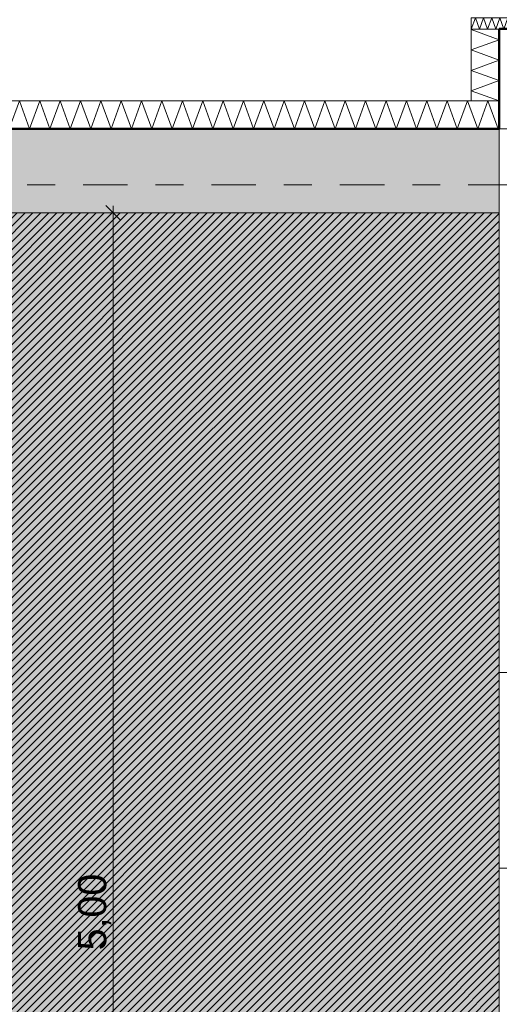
# Model space of a CAD drawing. Header units: metres. Extents: x -273 to 6, y -183 to 13.
# Tile 267 of 379: x -77.13 to -75.42, y -3.38 to 0.14. Entities that reach past the tile are written whole.
import ezdxf

# ---------------------------------------------------------------- set-up
doc = ezdxf.new("R2010")
doc.units = ezdxf.units.M
doc.header["$LTSCALE"] = 0.05
doc.header["$PDMODE"] = 1
doc.header["$PDSIZE"] = -2
doc.linetypes.add('ISO-02 Strichlinie', pattern=[3.81, 3.048, -0.762])
doc.linetypes.add('Linienart-53', pattern=[5.291531, 3.175, -1.058062, 0.352704, -0.705764])
doc.layers.get('0').update_dxf_attribs({"lineweight": 25})
for name, color, linetype, lineweight, true_color in [('00 -Bauelemente -Beton unbewehrt', 7, 'Continuous', 9, 0xf7e06e), ('00 -Bauelemente -Dämmung innen', 7, 'Continuous', 9, 0xff7fe6), ('30 -32 Gründung- 2 Flachgründungen u. Bodenplatten', 7, 'Continuous', 9, 0xff6633), ('30 -32 Gründung-4 Frostschürze', 7, 'Continuous', 9, 0x66aaff), ('70 -72 Beschriftung- 1 Beschriftung allgemein', 7, 'Continuous', 9, 0xff6633), ('70 -76 Bemaßung- 2 Allgemein', 7, 'Continuous', 5, 0x6666cc)]:
    doc.layers.add(name, color=color, linetype=linetype, lineweight=lineweight, true_color=true_color)
for name, color, linetype, lineweight in [('30 -35 Decken- 2 Beläge- Dämmung', 7, 'Continuous', 9), ('70 -71 Achsen- 1 Gebäudeachsen', 7, 'Linienart-53', 18), ('Keine', 7, 'Continuous', 9)]:
    doc.layers.add(name, color=color, linetype=linetype, lineweight=lineweight)
doc.styles.add('Arial', font='arial.ttf')
doc.dimstyles.new('k+k_klein', dxfattribs={"dimtxt": 0.100689, "dimasz": 0.05302, "dimexe": 0.05, "dimexo": 0.15, "dimgap": 0.005, "dimtad": 1, "dimdec": 3, "dimtxsty": 'Arial', "dimblk": 'VW_SLASH-2', "dimblk1": 'VW_SLASH-2', "dimblk2": 'VW_SLASH-2', "dimcen": 0, "dimdle": 0.025, "dimadec": 3, "dimazin": 0, "dimtfac": 0.75, "dimtdec": 3, "dimtix": 1, "dimtmove": 0, "dimatfit": 0, "dimldrblk": 'VW_FILLEDARROW', "dimfxl": 0.1, "dimfxlon": 1, "dimfrac": 2, "dimtolj": 1, "dimarcsym": 0})

# ---------------------------------------------------------------- blocks, each defined once
blk = doc.blocks.new('_Achsen (3D)')
at = {"layer": '70 -71 Achsen- 1 Gebäudeachsen', "transparency": 33554687}
blk.add_line((-179.668, -0.447), (3.826, -0.447), dxfattribs=at)
blk = doc.blocks.new('Gruppe-244')
at = {"color": 255, "linetype": 'Continuous', "lineweight": 5}
blk.add_wipeout([(-78.046, -0.247), (-75.421, -0.247), (-75.421, -0.147), (-78.046, -0.147)], dxfattribs=at).dxf.layer = '00 -Bauelemente -Dämmung innen'
blk = doc.blocks.new('Gruppe-245')
at = {"layer": '00 -Bauelemente -Dämmung innen', "color": 7, "transparency": 33554687, "flags": 128}
blk.add_lwpolyline([(-78.046, -0.247), (-78.0096, -0.147), (-77.9732, -0.247), (-77.9368, -0.147), (-77.9004, -0.247), (-77.864, -0.147), (-77.8276, -0.247), (-77.7912, -0.147), (-77.7548, -0.247), (-77.7184, -0.147), (-77.682, -0.247), (-77.6456, -0.147), (-77.6092, -0.247), (-77.5728, -0.147), (-77.5364, -0.247), (-77.5, -0.147), (-77.4636, -0.247), (-77.4273, -0.147), (-77.3909, -0.247), (-77.3545, -0.147), (-77.3181, -0.247), (-77.2817, -0.147), (-77.2453, -0.247), (-77.2089, -0.147), (-77.1725, -0.247), (-77.1361, -0.147), (-77.0997, -0.247), (-77.0633, -0.147), (-77.0269, -0.247), (-76.9905, -0.147), (-76.9541, -0.247), (-76.9177, -0.147), (-76.8813, -0.247), (-76.8449, -0.147), (-76.8085, -0.247), (-76.7721, -0.147), (-76.7357, -0.247), (-76.6993, -0.147), (-76.6629, -0.247), (-76.6265, -0.147), (-76.5901, -0.247), (-76.5537, -0.147), (-76.5173, -0.247), (-76.4809, -0.147), (-76.4445, -0.247), (-76.4081, -0.147), (-76.3717, -0.247), (-76.3353, -0.147), (-76.2989, -0.247), (-76.2625, -0.147), (-76.2261, -0.247), (-76.1898, -0.147), (-76.1534, -0.247), (-76.117, -0.147), (-76.0806, -0.247), (-76.0442, -0.147), (-76.0078, -0.247), (-75.9714, -0.147), (-75.935, -0.247), (-75.8986, -0.147), (-75.8622, -0.247), (-75.8258, -0.147), (-75.7894, -0.247), (-75.753, -0.147), (-75.7166, -0.247), (-75.6802, -0.147), (-75.6438, -0.247), (-75.6074, -0.147), (-75.571, -0.247), (-75.5346, -0.147), (-75.4982, -0.247), (-75.4618, -0.147), (-75.4254, -0.247), (-75.421, -0.2349)], dxfattribs=at)
blk = doc.blocks.new('Gruppe-246')
at = {"layer": '00 -Bauelemente -Dämmung innen', "color": 7, "linetype": 'Continuous', "lineweight": 9, "transparency": 33554687}
blk.add_line((-78.046, -0.147), (-78.046, -0.247), dxfattribs=at)
blk = doc.blocks.new('Gruppe-247')
at = {"layer": '00 -Bauelemente -Dämmung innen', "color": 7, "linetype": 'Continuous', "lineweight": 9, "transparency": 33554687}
blk.add_line((-75.421, -0.247), (-75.421, -0.147), dxfattribs=at)
blk = doc.blocks.new('Gruppe-248')
at = {"color": 7, "transparency": 33554687}
for name in ['Gruppe-246', 'Gruppe-247']:
    blk.add_blockref(name, (0, 0), dxfattribs=at)
blk = doc.blocks.new('Gruppe-249')
at = {"layer": '00 -Bauelemente -Dämmung innen', "color": 7, "linetype": 'Continuous', "lineweight": 9, "transparency": 33554687}
blk.add_line((-75.421, -0.147), (-78.046, -0.147), dxfattribs=at)
blk = doc.blocks.new('Gruppe-250')
at = {"layer": '00 -Bauelemente -Dämmung innen', "color": 7, "linetype": 'Continuous', "lineweight": 9, "transparency": 33554687}
blk.add_line((-78.046, -0.247), (-75.421, -0.247), dxfattribs=at)
blk = doc.blocks.new('Gruppe-251')
at = {"color": 7, "transparency": 33554687}
for name in ['Gruppe-249', 'Gruppe-250']:
    blk.add_blockref(name, (0, 0), dxfattribs=at)
blk = doc.blocks.new('Gruppe-252')
at = {"layer": '00 -Bauelemente -Dämmung innen', "color": 7}
blk.add_blockref('Gruppe-244', (0, 0), dxfattribs=at)
at = {"color": 7, "transparency": 33554687}
for name in ['Gruppe-248', 'Gruppe-251']:
    blk.add_blockref(name, (0, 0), dxfattribs=at)
at = {"layer": '00 -Bauelemente -Dämmung innen', "color": 7, "transparency": 33554687}
blk.add_blockref('Gruppe-245', (0, 0), dxfattribs=at)
blk = doc.blocks.new('Gruppe-253')
at = {"layer": '00 -Bauelemente -Dämmung innen', "color": 7, "transparency": 33554687}
blk.add_blockref('Gruppe-252', (0, 0), dxfattribs=at)
at = {"layer": '00 -Bauelemente -Dämmung innen', "color": 0, "flags": 1}
for tag in ['prm0_value', 'prm1_value', 'prm2_value', 'prm3_value', 'prm4_value', 'prm5_value', 'prm6_value', 'IFC_UUID', 'instanceID', 'prm0_name', 'prm0_type', 'prm1_name', 'prm1_type', 'prm2_name', 'prm2_type', 'prm3_name', 'prm3_type', 'prm4_name', 'prm4_type', 'prm5_name', 'prm5_type', 'prm6_name', 'prm6_type']:
    blk.add_attdef(tag, (-78.046, -0.247), '', height=0.00018, dxfattribs=at)
blk = doc.blocks.new('Gruppe-1084')
at = {"color": 255, "linetype": 'Continuous', "lineweight": 5}
blk.add_wipeout([(-75.421, -0.147), (-75.421, 0.1099), (-75.521, 0.1099), (-75.521, -0.147)], dxfattribs=at).dxf.layer = '00 -Bauelemente -Dämmung innen'
blk = doc.blocks.new('Gruppe-1085')
at = {"layer": '00 -Bauelemente -Dämmung innen', "color": 7, "transparency": 33554687, "flags": 128}
blk.add_lwpolyline([(-75.421, -0.147), (-75.521, -0.1106), (-75.421, -0.0742), (-75.521, -0.0379), (-75.421, -0.0015), (-75.521, 0.0349), (-75.421, 0.0713), (-75.521, 0.1077), (-75.515, 0.1099)], dxfattribs=at)
blk = doc.blocks.new('Gruppe-1086')
at = {"layer": '00 -Bauelemente -Dämmung innen', "color": 7, "linetype": 'Continuous', "lineweight": 9, "transparency": 33554687}
blk.add_line((-75.521, -0.147), (-75.421, -0.147), dxfattribs=at)
blk = doc.blocks.new('Gruppe-1087')
at = {"layer": '00 -Bauelemente -Dämmung innen', "color": 7, "linetype": 'Continuous', "lineweight": 9, "transparency": 33554687}
blk.add_line((-75.421, 0.1099), (-75.521, 0.1099), dxfattribs=at)
blk = doc.blocks.new('Gruppe-1088')
at = {"color": 7, "transparency": 33554687}
for name in ['Gruppe-1087', 'Gruppe-1086']:
    blk.add_blockref(name, (0, 0), dxfattribs=at)
blk = doc.blocks.new('Gruppe-1089')
at = {"layer": '00 -Bauelemente -Dämmung innen', "color": 7, "linetype": 'Continuous', "lineweight": 9, "transparency": 33554687}
blk.add_line((-75.521, 0.1099), (-75.521, -0.147), dxfattribs=at)
blk = doc.blocks.new('Gruppe-1090')
at = {"layer": '00 -Bauelemente -Dämmung innen', "color": 7, "linetype": 'Continuous', "lineweight": 9, "transparency": 33554687}
blk.add_line((-75.421, -0.147), (-75.421, 0.1099), dxfattribs=at)
blk = doc.blocks.new('Gruppe-1091')
at = {"color": 7, "transparency": 33554687}
for name in ['Gruppe-1089', 'Gruppe-1090']:
    blk.add_blockref(name, (0, 0), dxfattribs=at)
blk = doc.blocks.new('Gruppe-1092')
at = {"layer": '00 -Bauelemente -Dämmung innen', "color": 7}
blk.add_blockref('Gruppe-1084', (0, 0), dxfattribs=at)
at = {"color": 7, "transparency": 33554687}
for name in ['Gruppe-1088', 'Gruppe-1091']:
    blk.add_blockref(name, (0, 0), dxfattribs=at)
at = {"layer": '00 -Bauelemente -Dämmung innen', "color": 7, "transparency": 33554687}
blk.add_blockref('Gruppe-1085', (0, 0), dxfattribs=at)
blk = doc.blocks.new('Gruppe-1093')
at = {"layer": '00 -Bauelemente -Dämmung innen', "color": 7, "transparency": 33554687}
blk.add_blockref('Gruppe-1092', (0, 0), dxfattribs=at)
at = {"layer": '00 -Bauelemente -Dämmung innen', "color": 0, "flags": 1}
for tag in ['prm0_value', 'prm1_value', 'prm2_value', 'prm3_value', 'prm4_value', 'prm5_value', 'prm6_value', 'IFC_UUID', 'instanceID', 'prm0_name', 'prm0_type', 'prm1_name', 'prm1_type', 'prm2_name', 'prm2_type', 'prm3_name', 'prm3_type', 'prm4_name', 'prm4_type', 'prm5_name', 'prm5_type', 'prm6_name', 'prm6_type']:
    blk.add_attdef(tag, (-75.521, -0.147), '', height=0.00018, dxfattribs=at)
blk = doc.blocks.new('Gruppe-1094')
at = {"color": 255, "linetype": 'Continuous', "lineweight": 5}
blk.add_wipeout([(-75.521, 0.1099), (-73.921, 0.1099), (-73.921, 0.1499), (-75.521, 0.1499)], dxfattribs=at).dxf.layer = '00 -Bauelemente -Dämmung innen'
blk = doc.blocks.new('Gruppe-1095')
at = {"layer": '00 -Bauelemente -Dämmung innen', "color": 7, "transparency": 33554687, "flags": 128}
blk.add_lwpolyline([(-75.521, 0.1099), (-75.5064, 0.1499), (-75.4919, 0.1099), (-75.4773, 0.1499), (-75.4628, 0.1099), (-75.4482, 0.1499), (-75.4336, 0.1099), (-75.4191, 0.1499), (-75.4045, 0.1099), (-75.39, 0.1499), (-75.3754, 0.1099), (-75.3609, 0.1499), (-75.3463, 0.1099), (-75.3317, 0.1499), (-75.3172, 0.1099), (-75.3026, 0.1499), (-75.2881, 0.1099), (-75.2735, 0.1499), (-75.2589, 0.1099), (-75.2444, 0.1499), (-75.2298, 0.1099), (-75.2153, 0.1499), (-75.2007, 0.1099), (-75.1861, 0.1499), (-75.1716, 0.1099), (-75.157, 0.1499), (-75.1425, 0.1099), (-75.1279, 0.1499), (-75.1134, 0.1099), (-75.0988, 0.1499), (-75.0842, 0.1099), (-75.0697, 0.1499), (-75.0551, 0.1099), (-75.0406, 0.1499), (-75.026, 0.1099), (-75.0114, 0.1499), (-74.9969, 0.1099), (-74.9823, 0.1499), (-74.9678, 0.1099), (-74.9532, 0.1499), (-74.9386, 0.1099), (-74.9241, 0.1499), (-74.9095, 0.1099), (-74.895, 0.1499), (-74.8804, 0.1099), (-74.8659, 0.1499), (-74.8513, 0.1099), (-74.8367, 0.1499), (-74.8222, 0.1099), (-74.8076, 0.1499), (-74.7931, 0.1099), (-74.7785, 0.1499), (-74.7639, 0.1099), (-74.7494, 0.1499), (-74.7348, 0.1099), (-74.7203, 0.1499), (-74.7057, 0.1099), (-74.6911, 0.1499), (-74.6766, 0.1099), (-74.662, 0.1499), (-74.6475, 0.1099), (-74.6329, 0.1499), (-74.6184, 0.1099), (-74.6038, 0.1499), (-74.5892, 0.1099), (-74.5747, 0.1499), (-74.5601, 0.1099), (-74.5456, 0.1499), (-74.531, 0.1099), (-74.5164, 0.1499), (-74.5019, 0.1099), (-74.4873, 0.1499), (-74.4728, 0.1099), (-74.4582, 0.1499), (-74.4436, 0.1099), (-74.4291, 0.1499), (-74.4145, 0.1099), (-74.4, 0.1499), (-74.3854, 0.1099), (-74.3709, 0.1499), (-74.3563, 0.1099), (-74.3417, 0.1499), (-74.3272, 0.1099), (-74.3126, 0.1499), (-74.2981, 0.1099), (-74.2835, 0.1499), (-74.2689, 0.1099), (-74.2544, 0.1499), (-74.2398, 0.1099), (-74.2253, 0.1499), (-74.2107, 0.1099), (-74.1961, 0.1499), (-74.1816, 0.1099), (-74.167, 0.1499), (-74.1525, 0.1099), (-74.1379, 0.1499), (-74.1234, 0.1099), (-74.1088, 0.1499), (-74.0942, 0.1099), (-74.0797, 0.1499), (-74.0651, 0.1099), (-74.0506, 0.1499), (-74.036, 0.1099), (-74.0214, 0.1499), (-74.0069, 0.1099), (-73.9923, 0.1499), (-73.9778, 0.1099), (-73.9632, 0.1499), (-73.9486, 0.1099), (-73.9341, 0.1499), (-73.921, 0.114)], dxfattribs=at)
blk = doc.blocks.new('Gruppe-1096')
at = {"layer": '00 -Bauelemente -Dämmung innen', "color": 7, "linetype": 'Continuous', "lineweight": 9, "transparency": 33554687}
blk.add_line((-75.521, 0.1499), (-75.521, 0.1099), dxfattribs=at)
blk = doc.blocks.new('Gruppe-1097')
at = {"layer": '00 -Bauelemente -Dämmung innen', "color": 7, "linetype": 'Continuous', "lineweight": 9, "transparency": 33554687}
blk.add_line((-73.921, 0.1099), (-73.921, 0.1499), dxfattribs=at)
blk = doc.blocks.new('Gruppe-1098')
at = {"color": 7, "transparency": 33554687}
for name in ['Gruppe-1096', 'Gruppe-1097']:
    blk.add_blockref(name, (0, 0), dxfattribs=at)
blk = doc.blocks.new('Gruppe-1099')
at = {"layer": '00 -Bauelemente -Dämmung innen', "color": 7, "linetype": 'Continuous', "lineweight": 9, "transparency": 33554687}
blk.add_line((-73.921, 0.1499), (-75.521, 0.1499), dxfattribs=at)
blk = doc.blocks.new('Gruppe-1100')
at = {"layer": '00 -Bauelemente -Dämmung innen', "color": 7, "linetype": 'Continuous', "lineweight": 9, "transparency": 33554687}
blk.add_line((-75.521, 0.1099), (-73.921, 0.1099), dxfattribs=at)
blk = doc.blocks.new('Gruppe-1101')
at = {"color": 7, "transparency": 33554687}
for name in ['Gruppe-1099', 'Gruppe-1100']:
    blk.add_blockref(name, (0, 0), dxfattribs=at)
blk = doc.blocks.new('Gruppe-1102')
at = {"layer": '00 -Bauelemente -Dämmung innen', "color": 7}
blk.add_blockref('Gruppe-1094', (0, 0), dxfattribs=at)
at = {"color": 7, "transparency": 33554687}
for name in ['Gruppe-1098', 'Gruppe-1101']:
    blk.add_blockref(name, (0, 0), dxfattribs=at)
at = {"layer": '00 -Bauelemente -Dämmung innen', "color": 7, "transparency": 33554687}
blk.add_blockref('Gruppe-1095', (0, 0), dxfattribs=at)
blk = doc.blocks.new('Gruppe-1103')
at = {"layer": '00 -Bauelemente -Dämmung innen', "color": 7, "transparency": 33554687}
blk.add_blockref('Gruppe-1102', (0, 0), dxfattribs=at)
at = {"layer": '00 -Bauelemente -Dämmung innen', "color": 0, "flags": 1}
for tag in ['IFC_UUID', 'instanceID', 'prm0_name', 'prm0_type', 'prm0_value', 'prm1_name', 'prm1_type', 'prm1_value', 'prm2_name', 'prm2_type', 'prm2_value', 'prm3_name', 'prm3_type', 'prm3_value', 'prm4_name', 'prm4_type', 'prm4_value', 'prm5_name', 'prm5_type', 'prm5_value', 'prm6_name', 'prm6_type', 'prm6_value']:
    blk.add_attdef(tag, (-75.521, 0.1099), '', height=0.00018, dxfattribs=at)
blk = doc.blocks.new('_FU_2D LP5 (2D)')
at = {"layer": '30 -35 Decken- 2 Beläge- Dämmung', "linetype": 'Continuous', "lineweight": 18, "true_color": 0x7fdfff}
h = blk.add_hatch(dxfattribs=at)
h.set_pattern_fill('Schraffur blau', color=141, style=0, pattern_type=2)
h.set_pattern_definition([(45, (-81.713394, -6.671936), (0.014142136, -0.014142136), [])])
h.paths.add_polyline_path([(-79.54599996, -3.29204198), (-79.54599996, -0.54704198), (-80.75599996, -0.54704198), (-80.75599996, -5.54704198), (-75.42099996, -5.54704198), (-75.42099996, -0.54704198), (-78.04599996, -0.54704198), (-78.04599996, -3.29204198)])
at = {"layer": 'Keine', "linetype": 'Continuous', "lineweight": 0, "transparency": 33554511}
blk.add_hatch(color=43, dxfattribs=at).paths.add_polyline_path([(-78.04599996, -3.29204198), (-79.54599996, -3.29204198), (-79.54599996, -0.54704198), (-80.75599996, -0.54704198), (-80.75599996, -7.94704198), (-75.42099996, -7.94704198), (-75.42099996, -0.54704198), (-78.04599996, -0.54704198)])
at = {"layer": '00 -Bauelemente -Beton unbewehrt'}
for p, q in [((-75.42099996, -2.19008911), (-73.92099996, -2.19008911)), ((-75.42099996, -2.89008911), (-73.92099996, -2.89008911))]:
    blk.add_line(p, q, dxfattribs=at)
at = {"layer": '30 -35 Decken- 2 Beläge- Dämmung', "flags": 128}
blk.add_lwpolyline([(-79.54599996, -3.29204198), (-79.54599996, -0.54704198), (-80.75599996, -0.54704198), (-80.75599996, -5.54704198), (-75.42099996, -5.54704198), (-75.42099996, -0.54704198), (-78.04599996, -0.54704198), (-78.04599996, -3.29204198)], close=True, dxfattribs=at)
at = {"layer": 'Keine', "flags": 128}
blk.add_lwpolyline([(-78.04599996, -3.29204198), (-79.54599996, -3.29204198), (-79.54599996, -0.54704198), (-80.75599996, -0.54704198), (-80.75599996, -7.94704198), (-75.42099996, -7.94704198), (-75.42099996, -0.54704198), (-78.04599996, -0.54704198)], close=True, dxfattribs=at)
at = {"layer": '00 -Bauelemente -Dämmung innen', "color": 7}
blk.add_blockref('Gruppe-253', (0, 0), dxfattribs=at)
at = {"layer": '30 -32 Gründung-4 Frostschürze', "linetype": 'Continuous', "lineweight": 0, "transparency": 33554534}
blk.add_hatch(color=161, dxfattribs=at).paths.add_polyline_path([(-78.04599996, -0.24704198), (-75.42099996, -0.24704198), (-75.42099996, -0.54704198), (-78.04599996, -0.54704198)])
at = {"layer": '30 -32 Gründung- 2 Flachgründungen u. Bodenplatten', "linetype": 'ISO-02 Strichlinie'}
blk.add_line((-75.42099996, -0.24704198), (-73.92099996, -0.24704198), dxfattribs=at)
at = {"layer": '30 -32 Gründung-4 Frostschürze', "flags": 128}
blk.add_lwpolyline([(-78.04599996, -0.24704198), (-75.42099996, -0.24704198), (-75.42099996, -0.54704198), (-78.04599996, -0.54704198)], close=True, dxfattribs=at)
at = {"layer": '00 -Bauelemente -Dämmung innen', "color": 7}
blk.add_blockref('Gruppe-1093', (0, 0), dxfattribs=at)
blk.add_blockref('Gruppe-1103', (0, 0), dxfattribs=at)
at = {"layer": '30 -32 Gründung- 2 Flachgründungen u. Bodenplatten', "flags": 128}
blk.add_lwpolyline([(-81.14599996, -3.29008264), (-81.95599996, -3.29008264), (-81.95599996, -6.44704198), (-81.42099996, -6.44704198), (-81.42099996, -9.44704198), (-75.42099996, -9.44704198), (-75.42099996, -10.69704198), (-73.92099996, -10.69704198), (-73.92099996, 0.10992025), (-75.42099996, 0.10992025), (-75.42099996, -7.94704198), (-80.75599996, -7.94704198), (-80.75599996, -3.29008264)], close=True, dxfattribs=at)
at = {"layer": '70 -72 Beschriftung- 1 Beschriftung allgemein', "color": 103, "lineweight": 50, "true_color": 0x66cc7f, "flags": 128}
blk.add_lwpolyline([(-50.69599996, -0.24704198), (-56.47099996, -0.24704198), (-56.47099996, 0.10773718), (-59.87099996, 0.10773718), (-59.87099996, -0.24704198), (-64.72099996, -0.24704198), (-64.72099996, 0.1099246), (-68.12099996, 0.1099246), (-68.12099996, -0.24704198), (-73.92099996, -0.24704198), (-73.92099996, 0.10992025), (-75.42099996, 0.10992025), (-75.42099996, -0.24704198), (-78.04599996, -0.24704198), (-78.04599996, 0.1099183), (-79.54599996, 0.1099183), (-79.54599996, -0.24704198), (-80.75599996, -0.24704198), (-80.75599996, 0.10991736), (-84.69599996, 0.10991736), (-84.69599996, -0.24704198), (-89.57099996, -0.24704198)], dxfattribs=at)
blk = doc.blocks.new('VW_SLASH-2')
at = {"color": 0, "linetype": 'ByBlock', "lineweight": -2, "transparency": 16777216}
blk.add_line((0.472, 0), (-1, 0), dxfattribs=at)
at = {"color": 0, "lineweight": 5, "transparency": 16777216, "flags": 128}
blk.add_lwpolyline([(0.5, 0.5), (-0.5, -0.5)], dxfattribs=at)
blk = doc.blocks.new('*D3010')
at = {"layer": '70 -76 Bemaßung- 2 Allgemein', "color": 0, "lineweight": -2}
for p, q in [((-78.046, 1.8), (-78.046, 1.95)), ((-75.421, 1.8), (-75.421, 1.95)), ((-75.474, 1.9), (-77.993, 1.9))]:
    blk.add_line(p, q, dxfattribs=at)
at = {"layer": 'Defpoints', "color": 0}
for p in [(-78.046, 1.9), (-78.046, -0.247), (-75.421, -0.247)]:
    blk.add_point(p, dxfattribs=at)
at = {"layer": '70 -76 Bemaßung- 2 Allgemein', "color": 0, "lineweight": -2, "xscale": 0.05302001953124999, "yscale": 0.05302001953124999, "zscale": 0.05302001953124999, "rotation": 180}
blk.add_blockref('VW_SLASH-2', (-78.046, 1.9), dxfattribs=at)
at = {"layer": '70 -76 Bemaßung- 2 Allgemein', "color": 0, "lineweight": -2, "xscale": 0.05302001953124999, "yscale": 0.05302001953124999, "zscale": 0.05302001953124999}
blk.add_blockref('VW_SLASH-2', (-75.421, 1.9), dxfattribs=at)
at = {"layer": '70 -76 Bemaßung- 2 Allgemein', "color": 0, "insert": (-76.7335, 1.9822), "char_height": 0.100689, "attachment_point": 5, "style": 'Arial'}
blk.add_mtext('\\A1;2,62\\S5^ ;', dxfattribs=at)
blk = doc.blocks.new('VW_FILLEDARROW')
at = {"linetype": 'Continuous', "lineweight": 0, "transparency": 16777216}
blk.add_hatch(color=0, dxfattribs=at).paths.add_polyline_path([(-2.829, 0.758), (0, 0), (-2.829, -0.758)])
at = {"color": 0, "lineweight": 5, "transparency": 16777216, "flags": 128}
blk.add_lwpolyline([(-2.829, 0.758), (0, 0), (-2.829, -0.758)], close=True, dxfattribs=at)
blk = doc.blocks.new('*D3011')
at = {"layer": '70 -76 Bemaßung- 2 Allgemein', "color": 0, "lineweight": -2}
for p, q in [((-75.421, 1.8), (-75.421, 1.95)), ((-74.671, 1.8), (-74.671, 1.95)), ((-74.724, 1.9), (-75.368, 1.9))]:
    blk.add_line(p, q, dxfattribs=at)
at = {"layer": 'Defpoints', "color": 0}
for p in [(-75.421, 1.9), (-74.671, 0.153), (-75.421, -0.247)]:
    blk.add_point(p, dxfattribs=at)
at = {"layer": '70 -76 Bemaßung- 2 Allgemein', "color": 0, "lineweight": -2, "xscale": 0.05302001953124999, "yscale": 0.05302001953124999, "zscale": 0.05302001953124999, "rotation": 180}
blk.add_blockref('VW_SLASH-2', (-75.421, 1.9), dxfattribs=at)
at = {"layer": '70 -76 Bemaßung- 2 Allgemein', "color": 0, "lineweight": -2, "xscale": 0.05302001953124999, "yscale": 0.05302001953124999, "zscale": 0.05302001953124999}
blk.add_blockref('VW_SLASH-2', (-74.671, 1.9), dxfattribs=at)
at = {"layer": '70 -76 Bemaßung- 2 Allgemein', "color": 0, "insert": (-75.046, 1.9562), "char_height": 0.10069, "attachment_point": 5, "style": 'Arial'}
blk.add_mtext('\\A1;75', dxfattribs=at)
blk = doc.blocks.new('*D3926')
at = {"layer": '70 -76 Bemaßung- 2 Allgemein', "color": 0, "lineweight": -2}
for p, q in [((-76.9012, -0.547), (-76.7512, -0.547)), ((-76.8012, -5.494), (-76.8012, -0.6001)), ((-76.9012, -5.547), (-76.7512, -5.547))]:
    blk.add_line(p, q, dxfattribs=at)
at = {"layer": 'Defpoints', "color": 0}
for p in [(-77.337, -0.547), (-76.8012, -0.547), (-77.337, -5.547)]:
    blk.add_point(p, dxfattribs=at)
at = {"layer": '70 -76 Bemaßung- 2 Allgemein', "color": 0, "lineweight": -2, "xscale": 0.05302001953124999, "yscale": 0.05302001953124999, "zscale": 0.05302001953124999}
for p, rotation in [((-76.8012, -0.547), 90), ((-76.8012, -5.547), 270)]:
    blk.add_blockref('VW_SLASH-2', p, dxfattribs=dict(at, rotation=rotation))
at = {"layer": '70 -76 Bemaßung- 2 Allgemein', "color": 0, "insert": (-76.8667, -3.047), "char_height": 0.10069, "attachment_point": 5, "rotation": 90, "style": 'Arial'}
blk.add_mtext('\\A1;5,00', dxfattribs=at)
blk = doc.blocks.new('Gruppe-2789')
at = {"layer": '70 -76 Bemaßung- 2 Allgemein'}
for base, p1, p2, text, picture, middle in [((-78.04599996, 1.89995802), (-75.42099996, -0.24704198), (-78.04599996, -0.24704198), '2,62\\S5^ ;', '*D3010', (-76.73349996, 1.98215265)), ((-75.42099996, 1.89995802), (-74.67099996, 0.15295802), (-75.42099996, -0.24704198), '75', '*D3011', (-75.04599996, 1.9561582))]:
    dim = blk.add_linear_dim(base=base, p1=p1, p2=p2, text=text, dimstyle='k+k_klein', override={"dimtxt": 0.100689, "dimgap": 0.005, "dimdec": 8, "dimpost": '<>', "dimtxsty": 'Arial', "dimtmove": 2}, dxfattribs=at)
    dim.commit()
    dim.dimension.update_dxf_attribs({"geometry": picture, "text_midpoint": middle})
blk = doc.blocks.new('_FU_2D Bemaßung_ Beschriftung (3D)')
at = {"layer": '70 -76 Bemaßung- 2 Allgemein'}
blk.add_blockref('Gruppe-2789', (0, 0), dxfattribs=at)
dim = blk.add_linear_dim(base=(-76.80122031, -0.54704198), p1=(-77.33702566, -5.54704198), p2=(-77.33702566, -0.54704198), angle=270, text='5,00', dimstyle='k+k_klein', override={"dimtxt": 0.100689, "dimgap": 0.005, "dimdec": 8, "dimpost": '<>', "dimtxsty": 'Arial', "dimtmove": 2}, dxfattribs=at)
dim.commit()
dim.dimension.update_dxf_attribs({"geometry": '*D3926', "text_midpoint": (-76.86668384, -3.04704198)})

msp = doc.modelspace()

# ---------------------------------------------------------------- block references
at = {"layer": 'Keine', "color": 1}
msp.add_blockref('_Achsen (3D)', (0, 0), dxfattribs=at)

# ---------------------------------------------------------------- next in the draw order: block references
msp.add_blockref('_FU_2D LP5 (2D)', (0, 0), dxfattribs=at)

# ---------------------------------------------------------------- next in the draw order: block references
msp.add_blockref('_FU_2D Bemaßung_ Beschriftung (3D)', (0, 0), dxfattribs=at)

doc.saveas('drawing.dxf')
